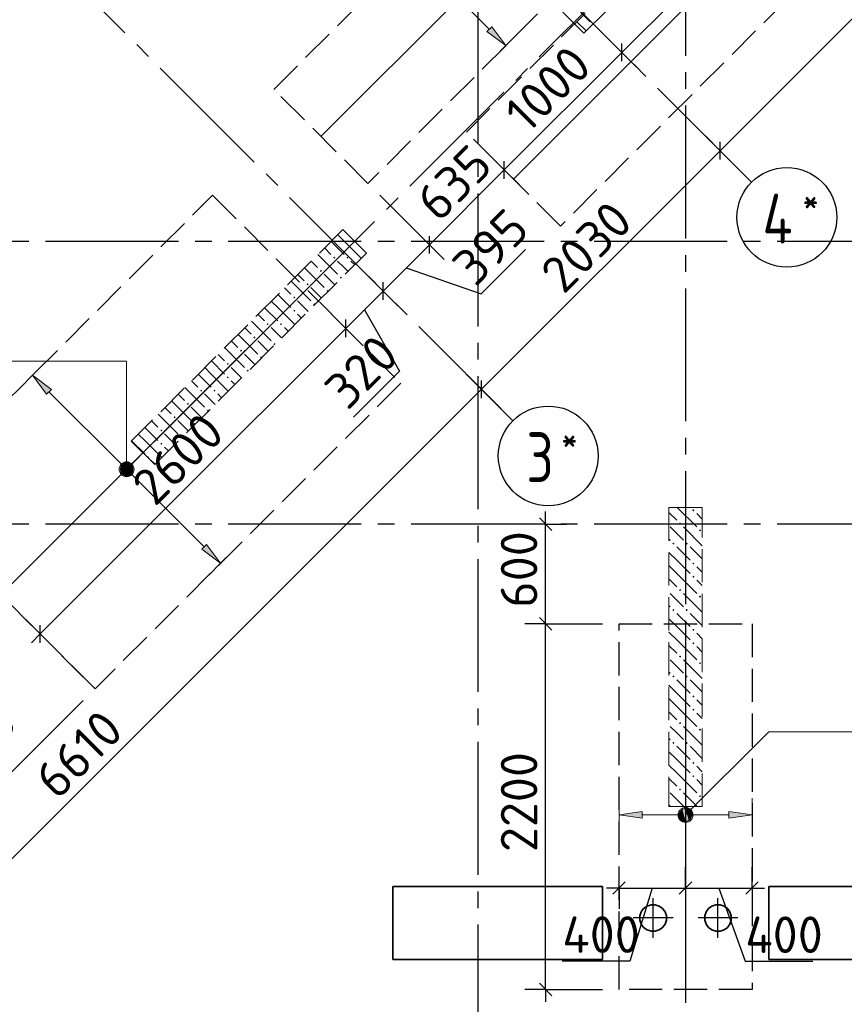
# Model space of a CAD drawing. Header units: millimetres. Extents: x 40580 to 1930067, y -240640 to 81020.
# Tile 257 of 656: x 778219 to 783178, y -225848 to -219923. Entities that reach past the tile are written whole.
import ezdxf

# ---------------------------------------------------------------- set-up
doc = ezdxf.new("R2010")
doc.units = ezdxf.units.MM
for name, pattern in [('______2', [270, 200, -70]), ('______5', [1100, 800, -100, 100, -100]), ('CENTER', [2, 1.25, -0.25, 0.25, -0.25])]:
    doc.linetypes.add(name, pattern=pattern)
for name, color, linetype, lineweight in [('Standard', 7, 'Continuous', 25), ('ДОП Верх по У', 7, 'Continuous', 25), ('ЖБ Перекрытие верхний уровень', 7, 'Continuous', 35), ('ОСИ', 7, 'CENTER', 15), ('Позиционная метка номер позиции', 7, 'Continuous', 13), ('Примечания', 7, 'Continuous', 13)]:
    doc.layers.add(name, color=color, linetype=linetype, lineweight=lineweight)
doc.layers.add('ЖБ Пилон', color=7, linetype='______2', lineweight=13, true_color=0xa0a0a0)
doc.layers.add('ЖБ Стена верхний уровень', color=7, linetype='______2', true_color=0x656565)
doc.styles.add('ISOCPEUR', font='isocpeur.ttf')

msp = doc.modelspace()

# ---------------------------------------------------------------- hatches: boundary and pattern name
at = {"layer": 'ДОП Верх по У', "linetype": 'Continuous', "lineweight": 13, "transparency": 33554687}
for points in [[(781028.9, -219994.7), (781142, -220079.5), (781057.1, -219966.4)], [(778825.3, -222619.3), (778851.8, -222592.8), (778834.8, -222602.4)], [(778851.8, -222592.8), (778825.3, -222619.3), (778825.3, -222638.4)], [(778851.8, -222592.8), (778825.3, -222638.4), (778870.9, -222592.8)], [(778870.9, -222592.8), (778825.3, -222638.4), (778834.8, -222655.4)], [(778870.9, -222592.8), (778834.8, -222655.4), (778887.9, -222602.4)], [(778887.9, -222602.4), (778834.8, -222655.4), (778851.8, -222664.9)], [(778887.9, -222602.4), (778851.8, -222664.9), (778897.4, -222619.3)], [(778897.4, -222619.3), (778851.8, -222664.9), (778870.9, -222664.9)], [(778897.4, -222619.3), (778870.9, -222664.9), (778897.4, -222638.4)], [(778897.4, -222638.4), (778870.9, -222664.9), (778887.9, -222655.4)], [(779313.9, -223109.7), (779427, -223194.6), (779342.2, -223081.4)], [(782191, -224727.3), (782191, -224689.8), (782185.7, -224708.6)], [(782191, -224689.8), (782204.5, -224740.8), (782204.5, -224676.3)], [(782191, -224689.8), (782191, -224727.3), (782204.5, -224740.8)], [(782204.5, -224676.3), (782223.2, -224746.1), (782223.2, -224671.1)], [(782204.5, -224676.3), (782204.5, -224740.8), (782223.2, -224746.1)], [(782223.2, -224671.1), (782223.2, -224746.1), (782242, -224740.8)], [(782223.2, -224671.1), (782242, -224740.8), (782242, -224676.3)], [(782242, -224676.3), (782242, -224740.8), (782255.5, -224727.3)], [(782242, -224676.3), (782255.5, -224727.3), (782255.5, -224689.8)], [(782255.5, -224689.8), (782255.5, -224727.3), (782260.7, -224708.6)], [(782483.2, -224728.6), (782623.2, -224708.6), (782483.2, -224688.6)]]:
    msp.add_hatch(color=7, dxfattribs=at).paths.add_polyline_path(points)
for points in [[(778380.5, -222176.3), (778295.7, -222063.2), (778408.8, -222148.1)], [(781963.2, -224728.6), (781823.2, -224708.6), (781963.2, -224688.6)]]:
    msp.add_hatch(color=7, dxfattribs=at).paths.add_polyline_path(points, flags=16)
at = {"layer": 'ЖБ Пилон', "linetype": 'Continuous', "lineweight": -3, "transparency": 33554687}
for points in [[(780103.7, -221355.5), (780110.2, -221349), (780116.7, -221355.5), (780110.2, -221362)], [(780183.7, -221355.5), (780190.2, -221349), (780196.7, -221355.5), (780190.2, -221362)], [(780023.7, -221435.5), (780030.2, -221429), (780036.7, -221435.5), (780030.2, -221442)], [(779943.7, -221515.5), (779950.2, -221509), (779956.7, -221515.5), (779950.2, -221522)], [(780143.7, -221475.5), (780150.2, -221469), (780156.5, -221475.2), (780150, -221481.7)], [(780063.7, -221555.5), (780070.2, -221549), (780076.5, -221555.2), (780070, -221561.7)], [(779863.7, -221595.5), (779870.2, -221589), (779876.7, -221595.5), (779870.2, -221602)], [(779983.7, -221635.5), (779990.2, -221629), (779996.5, -221635.2), (779990, -221641.7)], [(779863.7, -221675.5), (779870.2, -221669), (779876.7, -221675.5), (779870.2, -221682)], [(779703.7, -221755.5), (779710.2, -221749), (779716.7, -221755.5), (779710.2, -221762)], [(779783.7, -221755.5), (779790.2, -221749), (779796.7, -221755.5), (779790.2, -221762)], [(779623.7, -221835.5), (779630.2, -221829), (779636.7, -221835.5), (779630.2, -221842)], [(779743.7, -221875.5), (779750.2, -221869), (779756.5, -221875.2), (779750, -221881.7)], [(779543.7, -221915.5), (779550.2, -221909), (779556.7, -221915.5), (779550.2, -221922)], [(779463.7, -221995.5), (779470.2, -221989), (779476.7, -221995.5), (779470.2, -222002)], [(779663.7, -221955.5), (779670.2, -221949), (779676.5, -221955.2), (779670, -221961.7)], [(779583.7, -222035.5), (779590.2, -222029), (779596.5, -222035.2), (779590, -222041.7)], [(779463.7, -222075.5), (779470.2, -222069), (779476.7, -222075.5), (779470.2, -222082)], [(779303.7, -222155.5), (779310.2, -222149), (779316.7, -222155.5), (779310.2, -222162)], [(779383.7, -222155.5), (779390.2, -222149), (779396.7, -222155.5), (779390.2, -222162)], [(779223.7, -222235.5), (779230.2, -222229), (779236.7, -222235.5), (779230.2, -222242)], [(779343.7, -222275.5), (779350.2, -222269), (779356.5, -222275.2), (779350, -222281.7)], [(779143.7, -222315.5), (779150.2, -222309), (779156.7, -222315.5), (779150.2, -222322)], [(779263.7, -222355.5), (779270.2, -222349), (779276.5, -222355.2), (779270, -222361.7)], [(779063.7, -222395.5), (779070.2, -222389), (779076.7, -222395.5), (779070.2, -222402)], [(779183.7, -222435.5), (779190.2, -222429), (779196.5, -222435.2), (779190, -222441.7)], [(779063.7, -222475.5), (779070.2, -222469), (779076.7, -222475.5), (779070.2, -222482)], [(778984.8, -222554.4), (778990.2, -222549), (778996.7, -222555.5), (778991.3, -222560.9)], [(782263.7, -222875.5), (782270.2, -222869), (782276.7, -222875.5), (782270.2, -222882)], [(782183.7, -222955.5), (782190.2, -222949), (782196.7, -222955.5), (782190.2, -222962)], [(782303.7, -222995.5), (782310.2, -222989), (782316.7, -222995.5), (782310.2, -223002)], [(782143.7, -223075.5), (782150.2, -223069), (782156.7, -223075.5), (782150.2, -223082)], [(782223.7, -223075.5), (782230.2, -223069), (782236.7, -223075.5), (782230.2, -223082)], [(782263.7, -223195.5), (782270.2, -223189), (782276.7, -223195.5), (782270.2, -223202)], [(782263.7, -223275.5), (782270.2, -223269), (782276.7, -223275.5), (782270.2, -223282)], [(782183.7, -223355.5), (782190.2, -223349), (782196.7, -223355.5), (782190.2, -223362)], [(782303.7, -223395.5), (782310.2, -223389), (782316.7, -223395.5), (782310.2, -223402)], [(782143.7, -223475.5), (782150.2, -223469), (782156.7, -223475.5), (782150.2, -223482)], [(782223.7, -223475.5), (782230.2, -223469), (782236.7, -223475.5), (782230.2, -223482)], [(782263.7, -223595.5), (782270.2, -223589), (782276.7, -223595.5), (782270.2, -223602)], [(782263.7, -223675.5), (782270.2, -223669), (782276.7, -223675.5), (782270.2, -223682)], [(782183.7, -223755.5), (782190.2, -223749), (782196.7, -223755.5), (782190.2, -223762)], [(782303.7, -223795.5), (782310.2, -223789), (782316.7, -223795.5), (782310.2, -223802)], [(782143.7, -223875.5), (782150.2, -223869), (782156.7, -223875.5), (782150.2, -223882)], [(782223.7, -223875.5), (782230.2, -223869), (782236.7, -223875.5), (782230.2, -223882)], [(782263.7, -223995.5), (782270.2, -223989), (782276.7, -223995.5), (782270.2, -224002)], [(782263.7, -224075.5), (782270.2, -224069), (782276.7, -224075.5), (782270.2, -224082)], [(782183.7, -224155.5), (782190.2, -224149), (782196.7, -224155.5), (782190.2, -224162)], [(782303.7, -224195.5), (782310.2, -224189), (782316.7, -224195.5), (782310.2, -224202)], [(782143.7, -224275.5), (782150.2, -224269), (782156.7, -224275.5), (782150.2, -224282)], [(782223.7, -224275.5), (782230.2, -224269), (782236.7, -224275.5), (782230.2, -224282)], [(782263.7, -224395.5), (782270.2, -224389), (782276.7, -224395.5), (782270.2, -224402)], [(782263.7, -224475.5), (782270.2, -224469), (782276.7, -224475.5), (782270.2, -224482)], [(782183.7, -224555.5), (782190.2, -224549), (782196.7, -224555.5), (782190.2, -224562)], [(782303.7, -224595.5), (782310.2, -224589), (782316.7, -224595.5), (782310.2, -224602)]]:
    msp.add_hatch(color=7, dxfattribs=at).paths.add_polyline_path(points, flags=16)
at = {"layer": 'Позиционная метка номер позиции', "linetype": 'Continuous', "lineweight": 13, "transparency": 33554687}
for points in [[(778838.9, -222590.2), (778883.8, -222590.2), (778861.4, -222583.9)], [(778816.4, -222628.9), (778906.4, -222628.9), (778900, -222606.4)], [(778816.4, -222628.9), (778900, -222606.4), (778822.6, -222606.4)], [(778822.6, -222651.4), (778906.4, -222628.9), (778816.4, -222628.9)], [(778822.6, -222606.4), (778900, -222606.4), (778883.8, -222590.2)], [(778822.6, -222606.4), (778883.8, -222590.2), (778838.9, -222590.2)], [(778822.6, -222651.4), (778900, -222651.4), (778906.4, -222628.9)], [(778838.9, -222667.6), (778900, -222651.4), (778822.6, -222651.4)], [(778838.9, -222667.6), (778883.8, -222667.6), (778900, -222651.4)], [(778883.8, -222667.6), (778838.9, -222667.6), (778861.4, -222673.9)], [(782180, -224697.1), (782255.1, -224740.4), (782191.4, -224676.8)], [(782180, -224720), (782234.7, -224751.9), (782180, -224697.1)], [(782180, -224697.1), (782234.7, -224751.9), (782255.1, -224740.4)], [(782211.8, -224751.9), (782180, -224720), (782191.4, -224740.4)], [(782180, -224720), (782211.8, -224751.9), (782234.7, -224751.9)], [(782191.4, -224676.8), (782266.5, -224720), (782211.8, -224665.3)], [(782191.4, -224676.8), (782255.1, -224740.4), (782266.5, -224720)], [(782211.8, -224665.3), (782266.5, -224720), (782266.5, -224697.1)], [(782211.8, -224665.3), (782266.5, -224697.1), (782234.7, -224665.3)], [(782234.7, -224665.3), (782266.5, -224697.1), (782255.1, -224676.8)]]:
    msp.add_hatch(color=7, dxfattribs=at).paths.add_polyline_path(points)

# ---------------------------------------------------------------- linework, layer by layer
at = {"layer": 'Standard', "color": 7, "linetype": 'Continuous', "lineweight": -3, "transparency": 33554687}
for p, q in [((782431.2, -220711.6), (788130.4, -215012.3)), ((781840.2, -220120.6), (782688.7, -219272.1)), ((781133.1, -220827.7), (781840.2, -220120.6)), ((780995.7, -222147), (782431.2, -220711.6)), ((780682.7, -221278.1), (781133.1, -220827.7)), ((780404.8, -221556), (780682.7, -221278.1)), ((780994.3, -221572.3), (781259.6, -221307)), ((780543.7, -221417.1), (780994.3, -221572.3)), ((780180, -221780.8), (780404.8, -221556)), ((780292.4, -221668.4), (780502.1, -222039.3)), ((780502.1, -222039.3), (780225.6, -222315.7)), ((776321.8, -226821), (780995.7, -222147)), ((781381.8, -222958.6), (781381.8, -222883.6)), ((781381.8, -223558.6), (781381.8, -222958.6)), ((778341.5, -223619.3), (778288.5, -223672.3)), ((781823.2, -225148.6), (781748.2, -225148.6)), ((781823.2, -225148.6), (782223.2, -225148.6)), ((782023.2, -225148.6), (781888.1, -225588.6)), ((782223.2, -225148.6), (782623.2, -225148.6)), ((782423.2, -225148.6), (782581.9, -225589.2)), ((782623.2, -225148.6), (782698.2, -225148.6)), ((781888.1, -225588.6), (781481.4, -225588.6)), ((782581.9, -225589.2), (782988.6, -225589.2)), ((781381.8, -225758.6), (781381.8, -225833.6))]:
    msp.add_line(p, q, dxfattribs=at)
at = {"layer": 'Standard', "color": 251, "linetype": 'Continuous', "lineweight": -3, "true_color": 0x656565, "transparency": 33554687}
for p, q in [((781840.2, -220120.6), (781751.8, -220032.2)), ((781840.2, -220120.6), (781928.6, -220209)), ((781840.2, -220120.6), (781840.2, -220120.6)), ((782431.2, -220711.6), (782342.8, -220623.2)), ((781133.1, -220827.7), (781044.7, -220739.3)), ((782431.2, -220711.6), (782519.6, -220799.9)), ((782431.2, -220711.6), (782549.7, -220830.1)), ((781133.1, -220827.7), (781221.5, -220916.1)), ((780682.7, -221278.1), (780594.3, -221189.7)), ((780682.7, -221278.1), (780771, -221366.5)), ((780404.8, -221556), (780316.4, -221467.6)), ((780404.8, -221556), (780493.2, -221644.4)), ((780404.8, -221556), (780404.8, -221556)), ((780180, -221780.8), (780091.6, -221692.4)), ((780180, -221780.8), (780268.4, -221869.2)), ((780180, -221780.8), (780256.8, -221857.6)), ((780995.7, -222147), (780907.4, -222058.6)), ((780995.7, -222147), (781084.1, -222235.4)), ((780995.7, -222147), (781114.3, -222265.5)), ((781381.8, -222958.6), (781256.8, -222958.6)), ((781381.8, -222958.6), (781506.8, -222958.6)), ((781381.8, -222958.6), (781381.8, -222958.6)), ((778341.5, -223619.3), (778253.1, -223530.9)), ((781381.8, -223558.6), (781256.8, -223558.6)), ((781381.8, -223558.6), (781506.8, -223558.6)), ((781381.8, -223558.6), (781723.2, -223558.6)), ((778341.5, -223619.3), (778429.9, -223707.7)), ((778341.5, -223619.3), (778601.2, -223879)), ((778123.7, -224497.9), (778601.2, -224020.4)), ((781823.2, -225148.6), (781823.2, -225023.6)), ((781823.2, -225148.6), (781823.2, -225028.6)), ((782223.2, -225148.6), (782223.2, -225023.6)), ((782623.2, -225148.6), (782623.2, -225023.6)), ((782623.2, -225148.6), (782623.2, -225028.6)), ((781823.2, -225148.6), (781823.2, -225273.6)), ((782223.2, -225148.6), (782223.2, -225273.6)), ((782223.2, -225148.6), (782223.2, -225148.6)), ((782623.2, -225148.6), (782623.2, -225273.6)), ((781381.8, -225758.6), (781256.8, -225758.6)), ((781381.8, -225758.6), (781506.8, -225758.6)), ((781381.8, -225758.6), (781723.2, -225758.6))]:
    msp.add_line(p, q, dxfattribs=at)
at = {"layer": 'Standard', "color": 7, "linetype": 'Continuous', "lineweight": 25, "transparency": 33554687}
for p, q in [((781840.2, -220173.6), (781840.2, -220067.5)), ((782431.2, -220764.6), (782431.2, -220658.5)), ((781133.1, -220880.7), (781133.1, -220774.7)), ((780682.7, -221331.2), (780682.7, -221225.1)), ((780404.8, -221609), (780404.8, -221503)), ((780180, -221833.8), (780180, -221727.8)), ((780995.7, -222200), (780995.7, -222094)), ((781419.3, -222996.1), (781344.3, -222921.1)), ((781419.3, -223596.1), (781344.3, -223521.1)), ((778341.5, -223672.3), (778341.5, -223566.2)), ((781785.7, -225186.1), (781860.7, -225111.1)), ((782185.7, -225186.1), (782260.7, -225111.1)), ((782585.7, -225186.1), (782660.7, -225111.1)), ((781419.3, -225796.1), (781344.3, -225721.1))]:
    msp.add_line(p, q, dxfattribs=at)
at = {"layer": 'Standard', "color": 8, "linetype": '______5', "lineweight": -3, "transparency": 33554687}
for p, q in [((782028.2, -225448.1), (782028.2, -225209.1)), ((782418.2, -225448.1), (782418.2, -225209.1)), ((782147.7, -225328.6), (781908.7, -225328.6)), ((782537.7, -225328.6), (782298.7, -225328.6))]:
    msp.add_line(p, q, dxfattribs=at)
at = {"layer": 'Standard', "color": 251, "linetype": 'Continuous', "lineweight": -3, "true_color": 0x656565, "transparency": 33554687}
for points in [[(781133.1, -220827.7), (781121.1, -220815.7), (781121.1, -220815.7), (781121.1, -220815.7), (781121.1, -220815.7), (781043.9, -220738.5)], [(780682.7, -221278.1), (780670.6, -221266.1), (780670.6, -221266.1), (780670.6, -221266.1), (780670.6, -221266.1), (780670.6, -221266.1), (780670.6, -221266.1), (780383.8, -220979.2)]]:
    msp.add_lwpolyline(points, dxfattribs=at)
at = {"layer": 'Standard', "color": 7, "linetype": 'Continuous', "lineweight": -3, "transparency": 33554687}
for points in [[(778341.5, -223619.3), (779071.9, -222888.9), (779071.9, -222888.9), (779137.3, -222823.5), (779137.3, -222823.5), (780180, -221780.8)], [(781381.8, -225758.6), (781381.8, -224955.3), (781381.8, -224955.3), (781381.8, -223558.6)]]:
    msp.add_lwpolyline(points, dxfattribs=at)
at = {"layer": 'ДОП Верх по У', "color": 7, "linetype": 'Continuous', "lineweight": -3, "transparency": 33554687}
for p, q in [((782739.1, -219330.9), (781192, -220878.1)), ((780034.4, -220621.4), (781236.5, -219419.3)), ((778111.2, -223379.1), (779939.8, -221550.5)), ((782223.2, -223564.6), (782223.2, -225752.6))]:
    msp.add_line(p, q, dxfattribs=at)
at = {"layer": 'ДОП Верх по У', "color": 251, "linetype": 'Continuous', "lineweight": 13, "true_color": 0x494949, "transparency": 33554687}
for p, q in [((780880.4, -219817.9), (781043, -219980.5)), ((781057.1, -219966.4), (781028.9, -219994.7)), ((781142, -220079.5), (781057.1, -219966.4)), ((781028.9, -219994.7), (781142, -220079.5)), ((781142, -220079.5), (781212.7, -220008.8)), ((781142, -220079.5), (781071.3, -220150.2)), ((781142, -220079.5), (781142, -220079.5)), ((778295.7, -222063.2), (778366.4, -221992.5)), ((778295.7, -222063.2), (778224.9, -222133.9)), ((778295.7, -222063.2), (778408.8, -222148.1)), ((778380.5, -222176.3), (778295.7, -222063.2)), ((778295.7, -222063.2), (778295.7, -222063.2)), ((778408.8, -222148.1), (778380.5, -222176.3)), ((778394.7, -222162.2), (778840.1, -222607.7)), ((778887.9, -222602.4), (778887.9, -222602.4)), ((778834.8, -222655.4), (778834.8, -222655.4)), ((778882.6, -222650.1), (779328, -223095.6)), ((779342.2, -223081.4), (779313.9, -223109.7)), ((779313.9, -223109.7), (779427, -223194.6)), ((779427, -223194.6), (779342.2, -223081.4)), ((779427, -223194.6), (779497.7, -223123.9)), ((779427, -223194.6), (779356.3, -223265.3)), ((779427, -223194.6), (779427, -223194.6)), ((781823.2, -224708.6), (781823.2, -224608.6)), ((782623.2, -224708.6), (782623.2, -224608.6)), ((781823.2, -224708.6), (781963.2, -224688.6)), ((781963.2, -224728.6), (781823.2, -224708.6)), ((781823.2, -224708.6), (781823.2, -224808.6)), ((781823.2, -224708.6), (781823.2, -224708.6)), ((781963.2, -224688.6), (781963.2, -224728.6)), ((781963.2, -224708.6), (782193.2, -224708.6)), ((782223.2, -224671.1), (782223.2, -224671.1)), ((782253.2, -224708.6), (782483.2, -224708.6)), ((782623.2, -224708.6), (782483.2, -224688.6)), ((782483.2, -224688.6), (782483.2, -224728.6)), ((782483.2, -224728.6), (782623.2, -224708.6)), ((782623.2, -224708.6), (782623.2, -224808.6)), ((782623.2, -224708.6), (782623.2, -224708.6)), ((782223.2, -224746.1), (782223.2, -224746.1))]:
    msp.add_line(p, q, dxfattribs=at)
for centre in [(778861.4, -222628.9), (782223.2, -224708.6)]:
    msp.add_circle(centre, 37.5, dxfattribs=at)
at = {"layer": 'ЖБ Перекрытие верхний уровень', "transparency": 33554687}
for p, q in [((781723.2, -225138.6), (780463.2, -225138.6)), ((780463.2, -225138.6), (780463.2, -225578.6)), ((781723.2, -225578.6), (781723.2, -225138.6)), ((783983.2, -225138.6), (782723.2, -225138.6)), ((782723.2, -225138.6), (782723.2, -225578.6)), ((782015.6, -225248.9), (781991.6, -225256.7)), ((782040.9, -225248.9), (782015.6, -225248.9)), ((782064.9, -225256.7), (782040.9, -225248.9)), ((782405.6, -225248.9), (782381.6, -225256.7)), ((782430.9, -225248.9), (782405.6, -225248.9)), ((782454.9, -225256.7), (782430.9, -225248.9)), ((781956.4, -225292), (781948.6, -225316)), ((781971.2, -225271.6), (781956.4, -225292)), ((781991.6, -225256.7), (781971.2, -225271.6)), ((782085.3, -225271.6), (782064.9, -225256.7)), ((782100.1, -225292), (782085.3, -225271.6)), ((782107.9, -225316), (782100.1, -225292)), ((782346.4, -225292), (782338.6, -225316)), ((782361.2, -225271.6), (782346.4, -225292)), ((782381.6, -225256.7), (782361.2, -225271.6)), ((782475.3, -225271.6), (782454.9, -225256.7)), ((782490.1, -225292), (782475.3, -225271.6)), ((782497.9, -225316), (782490.1, -225292)), ((781948.6, -225316), (781948.6, -225341.2)), ((781948.6, -225341.2), (781956.4, -225365.2)), ((781956.4, -225365.2), (781971.2, -225385.6)), ((782085.3, -225385.6), (782100.1, -225365.2)), ((782100.1, -225365.2), (782107.9, -225341.2)), ((782107.9, -225341.2), (782107.9, -225316)), ((782338.6, -225316), (782338.6, -225341.2)), ((782338.6, -225341.2), (782346.4, -225365.2)), ((782346.4, -225365.2), (782361.2, -225385.6)), ((782475.3, -225385.6), (782490.1, -225365.2)), ((782490.1, -225365.2), (782497.9, -225341.2)), ((782497.9, -225341.2), (782497.9, -225316)), ((781971.2, -225385.6), (781991.6, -225400.5)), ((781991.6, -225400.5), (782015.6, -225408.3)), ((782015.6, -225408.3), (782040.9, -225408.3)), ((782040.9, -225408.3), (782064.9, -225400.5)), ((782064.9, -225400.5), (782085.3, -225385.6)), ((782361.2, -225385.6), (782381.6, -225400.5)), ((782381.6, -225400.5), (782405.6, -225408.3)), ((782405.6, -225408.3), (782430.9, -225408.3)), ((782430.9, -225408.3), (782454.9, -225400.5)), ((782454.9, -225400.5), (782475.3, -225385.6)), ((780463.2, -225578.6), (781723.2, -225578.6)), ((782723.2, -225578.6), (783983.2, -225578.6))]:
    msp.add_line(p, q, dxfattribs=at)
at = {"layer": 'ЖБ Пилон', "color": 253, "linetype": '______2', "lineweight": 13, "true_color": 0xa0a0a0, "transparency": 33554687}
for p, q in [((780162.4, -221186.4), (778889.6, -222459.2)), ((780303.8, -221327.8), (780162.4, -221186.4)), ((779031.1, -222600.6), (780303.8, -221327.8)), ((778889.6, -222459.2), (779031.1, -222600.6)), ((782123.2, -222858.6), (782123.2, -224658.6)), ((782323.2, -222858.6), (782123.2, -222858.6)), ((782323.2, -224658.6), (782323.2, -222858.6)), ((782123.2, -224658.6), (782323.2, -224658.6))]:
    msp.add_line(p, q, dxfattribs=at)
at = {"layer": 'ЖБ Пилон', "color": 9, "linetype": 'Continuous', "lineweight": -3, "true_color": 0xc7c7c7, "transparency": 33554687}
for p, q in [((780131.8, -221217.1), (780170.2, -221255.5)), ((780091.8, -221257.1), (780170.2, -221335.5)), ((780170.2, -221255.5), (780273.2, -221358.5)), ((780011.8, -221337.1), (780130.2, -221455.5)), ((780051.8, -221297.1), (780090.2, -221335.5)), ((779971.8, -221377.1), (780010.2, -221415.5)), ((780170.2, -221415.5), (780130.2, -221375.5)), ((780210.2, -221375.5), (780233.2, -221398.5)), ((779891.8, -221457.1), (779930.2, -221495.5)), ((779931.8, -221417.1), (780050.2, -221535.5)), ((780113.2, -221518.5), (780050.2, -221455.5)), ((780193.2, -221438.5), (780170.2, -221415.5)), ((779851.8, -221497.1), (779970.2, -221615.5)), ((779771.8, -221577.1), (779850.2, -221655.5)), ((779811.8, -221537.1), (779850.2, -221575.5)), ((780033.2, -221598.5), (779970.2, -221535.5)), ((779731.8, -221617.1), (779770.2, -221655.5)), ((779930.2, -221655.5), (779890.2, -221615.5)), ((779651.8, -221697.1), (779690.2, -221735.5)), ((779691.8, -221657.1), (779770.2, -221735.5)), ((779770.2, -221655.5), (779873.2, -221758.5)), ((779890.2, -221695.5), (779913.2, -221718.5)), ((779953.2, -221678.5), (779930.2, -221655.5)), ((779611.8, -221737.1), (779730.2, -221855.5)), ((779531.8, -221817.1), (779650.2, -221935.5)), ((779571.8, -221777.1), (779610.2, -221815.5)), ((779770.2, -221815.5), (779730.2, -221775.5)), ((779793.2, -221838.5), (779770.2, -221815.5)), ((779810.2, -221775.5), (779833.2, -221798.5)), ((779491.8, -221857.1), (779530.2, -221895.5)), ((779713.2, -221918.5), (779650.2, -221855.5)), ((779451.8, -221897.1), (779570.2, -222015.5)), ((779633.2, -221998.5), (779570.2, -221935.5)), ((779371.8, -221977.1), (779450.2, -222055.5)), ((779411.8, -221937.1), (779450.2, -221975.5)), ((779331.8, -222017.1), (779370.2, -222055.5)), ((779530.2, -222055.5), (779490.2, -222015.5)), ((779251.8, -222097.1), (779290.2, -222135.5)), ((779291.8, -222057.1), (779370.2, -222135.5)), ((779370.2, -222055.5), (779473.2, -222158.5)), ((779490.2, -222095.5), (779513.2, -222118.5)), ((779553.2, -222078.5), (779530.2, -222055.5)), ((779211.8, -222137), (779330.2, -222255.5)), ((779131.8, -222217.1), (779250.2, -222335.5)), ((779171.8, -222177.1), (779210.2, -222215.5)), ((779370.2, -222215.5), (779330.2, -222175.5)), ((779393.2, -222238.5), (779370.2, -222215.5)), ((779410.2, -222175.5), (779433.2, -222198.5)), ((779091.8, -222257.1), (779130.2, -222295.5)), ((779313.2, -222318.5), (779250.2, -222255.5)), ((779011.8, -222337.1), (779050.2, -222375.5)), ((779051.8, -222297.1), (779170.2, -222415.5)), ((779233.2, -222398.5), (779170.2, -222335.5)), ((778971.8, -222377.1), (779050.2, -222455.5)), ((778891.8, -222457), (778970.2, -222535.5)), ((778931.8, -222417), (778970.2, -222455.5)), ((778970.2, -222455.5), (779073.2, -222558.5)), ((779130.2, -222455.5), (779090.2, -222415.5)), ((779153.2, -222478.5), (779130.2, -222455.5)), ((779090.2, -222495.5), (779113.2, -222518.5)), ((779010.2, -222575.5), (779033.2, -222598.5)), ((782173.3, -222858.6), (782290.2, -222975.5)), ((782123.2, -222888.5), (782170.2, -222935.5)), ((782290.2, -222895.5), (782323.2, -222928.5)), ((782170.2, -223015.5), (782130.2, -222975.5)), ((782210.2, -222975.5), (782323.2, -223088.5)), ((782123.2, -223048.5), (782130.2, -223055.5)), ((782210.2, -223055.5), (782170.2, -223015.5)), ((782170.2, -223095.5), (782250.2, -223175.5)), ((782250.2, -223095.5), (782323.2, -223168.5)), ((782170.2, -223175.5), (782123.2, -223128.5)), ((782170.2, -223175.5), (782250.2, -223255.5)), ((782123.2, -223208.5), (782170.2, -223255.5)), ((782323.2, -223248.5), (782290.2, -223215.5)), ((782123.2, -223288.5), (782170.2, -223335.5)), ((782170.2, -223255.5), (782290.2, -223375.5)), ((782290.2, -223295.5), (782323.2, -223328.5)), ((782170.2, -223415.5), (782130.2, -223375.5)), ((782210.2, -223455.5), (782170.2, -223415.5)), ((782210.2, -223375.5), (782323.2, -223488.5)), ((782123.2, -223448.5), (782130.2, -223455.5)), ((782170.2, -223575.5), (782123.2, -223528.5)), ((782170.2, -223495.5), (782250.2, -223575.5)), ((782250.2, -223495.5), (782323.2, -223568.5)), ((782170.2, -223575.5), (782250.2, -223655.5)), ((782123.2, -223608.5), (782170.2, -223655.5)), ((782323.2, -223648.5), (782290.2, -223615.5)), ((782123.2, -223688.5), (782170.2, -223735.5)), ((782170.2, -223655.5), (782290.2, -223775.5)), ((782290.2, -223695.5), (782323.2, -223728.5)), ((782170.2, -223815.5), (782130.2, -223775.5)), ((782210.2, -223855.5), (782170.2, -223815.5)), ((782210.2, -223775.5), (782323.2, -223888.5)), ((782123.2, -223848.5), (782130.2, -223855.5)), ((782170.2, -223975.5), (782123.2, -223928.5)), ((782170.2, -223895.5), (782250.2, -223975.5)), ((782250.2, -223895.5), (782323.2, -223968.5)), ((782123.2, -224008.5), (782170.2, -224055.5)), ((782170.2, -223975.5), (782250.2, -224055.5)), ((782170.2, -224055.5), (782290.2, -224175.5)), ((782323.2, -224048.5), (782290.2, -224015.5)), ((782123.2, -224088.5), (782170.2, -224135.5)), ((782290.2, -224095.5), (782323.2, -224128.5)), ((782170.2, -224215.5), (782130.2, -224175.5)), ((782210.2, -224175.5), (782323.2, -224288.5)), ((782210.2, -224255.5), (782170.2, -224215.5)), ((782123.2, -224248.5), (782130.2, -224255.5)), ((782170.2, -224295.5), (782250.2, -224375.5)), ((782250.2, -224295.5), (782323.2, -224368.5)), ((782170.2, -224375.5), (782123.2, -224328.5)), ((782123.2, -224408.5), (782170.2, -224455.5)), ((782170.2, -224375.5), (782250.2, -224455.5)), ((782323.2, -224448.5), (782290.2, -224415.5)), ((782170.2, -224455.5), (782290.2, -224575.5)), ((782123.2, -224488.5), (782170.2, -224535.5)), ((782290.2, -224495.5), (782323.2, -224528.5)), ((782170.2, -224615.5), (782130.2, -224575.5)), ((782210.2, -224575.5), (782293.3, -224658.6)), ((782123.2, -224648.5), (782130.2, -224655.5)), ((782210.2, -224655.5), (782170.2, -224615.5))]:
    msp.add_line(p, q, dxfattribs=at)
at = {"layer": 'ЖБ Стена верхний уровень', "color": 251, "linetype": '______2', "lineweight": -3, "true_color": 0x656565, "transparency": 33554687}
for p, q in [((781612, -220005.5), (787792.1, -213825.4)), ((781484.7, -219878.3), (781612, -220005.5))]:
    msp.add_line(p, q, dxfattribs=at)
at = {"layer": 'ЖБ Стена верхний уровень', "color": 9, "linetype": 'Continuous', "lineweight": -3, "true_color": 0xc7c7c7, "transparency": 33554687}
for p, q in [((781538.9, -219824.1), (781650.2, -219935.5)), ((781626.1, -219991.4), (781570.2, -219935.5))]:
    msp.add_line(p, q, dxfattribs=at)
at = {"layer": 'ОСИ', "color": 8, "linetype": '______5', "lineweight": -3, "transparency": 33554687}
for p, q in [((780973.2, -182468.6), (780973.2, -233188.6)), ((782223.2, -183039.9), (782223.2, -233188.6)), ((773565.1, -227925.1), (792221.4, -209268.8)), ((782620.4, -220900.8), (775733.4, -214013.8)), ((781185, -222336.2), (774968.8, -216120.1)), ((792373.2, -221258.6), (762749.2, -221258.6)), ((792373.2, -222958.6), (762749.2, -222958.6))]:
    msp.add_line(p, q, dxfattribs=at)
at = {"layer": 'ОСИ', "color": 7, "linetype": 'Continuous', "lineweight": -3, "transparency": 33554687}
for centre in [(782832.5, -221112.9), (781397.1, -222548.4)]:
    msp.add_circle(centre, 300, dxfattribs=at)
at = {"layer": 'Позиционная метка номер позиции', "color": 7, "linetype": 'Continuous', "lineweight": 13, "transparency": 33554687}
for p, q in [((778861.4, -222583.9), (778861.4, -222583.9)), ((778816.4, -222628.9), (778816.4, -222628.9)), ((778906.4, -222628.9), (778906.4, -222628.9)), ((778861.4, -222673.9), (778861.4, -222673.9)), ((782191.4, -224676.8), (782191.4, -224676.8)), ((782255.1, -224676.8), (782255.1, -224676.8)), ((782191.4, -224740.4), (782191.4, -224740.4)), ((782255.1, -224740.4), (782255.1, -224740.4))]:
    msp.add_line(p, q, dxfattribs=at)
for points in [[(778861.4, -222628.9), (778861.4, -221978.9), (775880, -221978.9)], [(782223.2, -224708.6), (782723.2, -224208.6), (785423.2, -224208.6)]]:
    msp.add_lwpolyline(points, dxfattribs=at)
for centre in [(778861.4, -222628.9), (782223.2, -224708.6)]:
    msp.add_circle(centre, 45, dxfattribs=at)
at = {"layer": 'Примечания', "color": 7, "linetype": '______2', "lineweight": -3, "transparency": 33554687}
for p, q in [((780904.9, -220599.5), (782460.5, -219043.8)), ((779747.3, -220342.8), (780957.9, -219132.2)), ((783026.2, -219609.5), (781470.6, -221165.2)), ((781523.6, -219697.9), (780313, -220908.5)), ((780313, -220908.5), (779747.3, -220342.8)), ((781470.6, -221165.2), (780904.9, -220599.5)), ((777540.5, -222818.3), (779379, -220979.8)), ((779379, -220979.8), (780510.4, -222111.2)), ((780510.4, -222111.2), (778671.9, -223949.7)), ((778671.9, -223949.7), (777540.5, -222818.3)), ((781823.2, -223558.6), (782623.2, -223558.6)), ((781823.2, -225758.6), (781823.2, -223558.6)), ((782623.2, -223558.6), (782623.2, -225758.6)), ((782623.2, -225758.6), (781823.2, -225758.6))]:
    msp.add_line(p, q, dxfattribs=at)

# ---------------------------------------------------------------- texts
at = {"layer": 'Standard', "color": 7, "linetype": 'Continuous', "lineweight": 25, "transparency": 33554687, "char_height": 220, "attachment_point": 7, "style": 'ISOCPEUR'}
for s, insert, width, rotation in [('1000', (781274.3, -220615.7), 625.734, 45), ('635', (780739.9, -221150.2), 500.821, 45), ('2030', (781490.1, -221581.9), 657.045, 45), ('395', (780958.9, -221537), 500.825, 45), ('320', (780190.2, -222280.4), 516.388, 45), ('2600', (779031.9, -222858.2), 672.63, 45), ('600', (781331.8, -223461.9), 531.967, 90), ('800', (777732.5, -224035.9), 531.964, 315), ('6610', (778446.4, -224625.5), 625.734, 45), ('2200', (781331.8, -224932.2), 672.628, 90)]:
    msp.add_mtext(s, dxfattribs=dict(at, insert=insert, width=width, rotation=rotation))
at = {"layer": 'Standard', "color": 7, "linetype": 'Continuous', "lineweight": 25, "transparency": 33554687, "char_height": 220, "width": 531.967, "attachment_point": 7, "style": 'ISOCPEUR'}
for insert in [(781481.4, -225538.5), (782581.9, -225539.2)]:
    msp.add_mtext('400', dxfattribs=dict(at, insert=insert))
at = {"layer": 'ОСИ', "color": 7, "linetype": 'Continuous', "lineweight": 25, "transparency": 33554687, "attachment_point": 7, "style": 'ISOCPEUR'}
for s, insert, char_height, width in [('\\W0.80;*', (782926.1, -221095.4), 180, 215.891), ('\\W0.80;4', (782686.1, -221270.4), 300, 359.83), ('\\W0.80;*', (781475.6, -222530.9), 180, 215.9), ('\\W0.78;3', (781265.6, -222705.9), 300, 326.843)]:
    msp.add_mtext(s, dxfattribs=dict(at, insert=insert, char_height=char_height, width=width))

doc.saveas('drawing.dxf')
